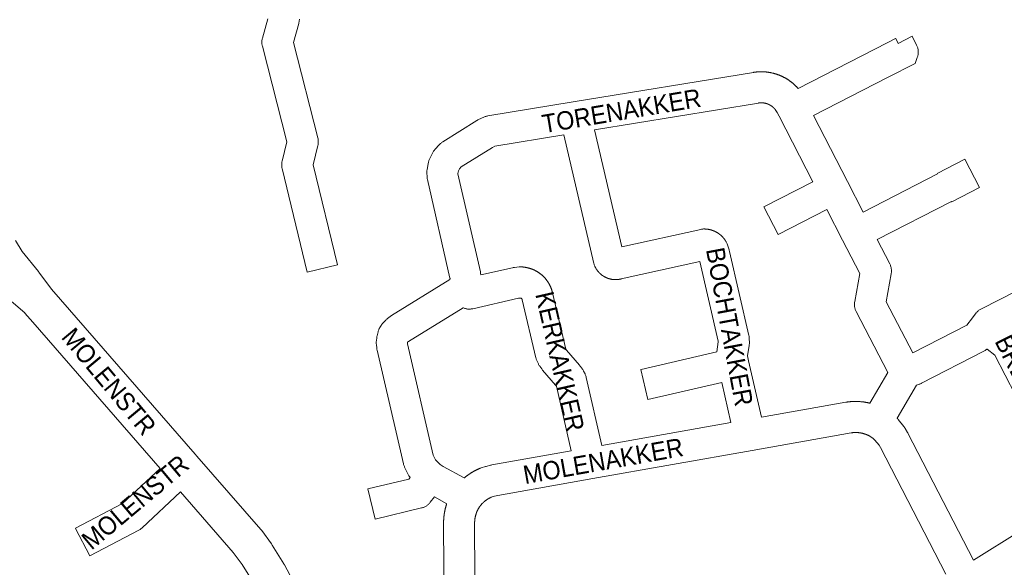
# Paper-space layout 'Layout1' of a CAD drawing. Header units: metres. Extents: x 123097 to 144122, y 392739 to 407589.
# Tile 468 of 510: x 138006 to 138419, y 400255 to 400485. Entities that reach past the tile are written whole.
import ezdxf
from ezdxf.enums import TextEntityAlignment as Align

# ---------------------------------------------------------------- set-up
doc = ezdxf.new("R2010")
doc.units = ezdxf.units.M
doc.header["$MEASUREMENT"] = 0
for name, color, linetype, lineweight in [('gs-anno-wegen algemeen tekst', 7, 'Continuous', 0), ('gs-knt-aanvullende hoofdweg', 7, 'Continuous', 0), ('gs-knt-wegen algemeen', 7, 'Continuous', 0)]:
    doc.layers.add(name, color=color, linetype=linetype, lineweight=lineweight)
doc.styles.add('Style-Arial', font='arial.ttf')

psp = doc.layouts.get("Layout1")

# ---------------------------------------------------------------- linework, layer by layer
at = {"layer": 'gs-knt-aanvullende hoofdweg', "color": 7, "linetype": 'Continuous', "flags": 128}
for points in [[(138065.226, 400296.611), (138011.831, 400357.906), (138011.791, 400357.953), (138008.535, 400361.754), (138008.531, 400361.758), (137973.038, 400391.837)], [(138004.524, 400392.11), (138007.423, 400387.534), (138014.212, 400379.144), (138014.39, 400378.916), (138019.696, 400371.814), (138079.926, 400302.603), (138080.647, 400301.774), (138107.431, 400271.028), (138107.636, 400270.782), (138107.83, 400270.529), (138111.92, 400264.936), (138112.082, 400264.706), (138112.235, 400264.47), (138117.155, 400256.561), (138117.279, 400256.354), (138117.396, 400256.143), (138119.598, 400252.037)], [(138112.605, 400230.625), (138111.759, 400232.348), (138111.645, 400232.591), (138111.539, 400232.839), (138108.133, 400241.248), (138106.285, 400245.081), (138104.274, 400248.832), (138099.63, 400256.297), (138095.895, 400261.403), (138073.784, 400286.787)]]:
    psp.add_lwpolyline(points, dxfattribs=at)
at = {"layer": 'gs-knt-wegen algemeen', "color": 7, "linetype": 'Continuous', "flags": 128}
for points in [[(138123.63, 400484.99), (138123.625, 400484.688), (138123.606, 400484.386), (138123.573, 400484.085), (138123.526, 400483.787), (138123.466, 400483.491), (138123.392, 400483.198), (138121.155, 400475.163), (138131.381, 400435.137), (138131.453, 400434.827), (138131.509, 400434.514), (138131.549, 400434.199), (138131.574, 400433.882), (138131.584, 400433.564), (138131.578, 400433.246), (138131.556, 400432.928), (138131.519, 400432.612), (138131.467, 400432.298), (138131.4, 400431.988), (138129.431, 400423.895), (138139.597, 400381.998, -0.3682893), (138139.59, 400381.987), (138126.955, 400378.922, -0.3682893), (138126.944, 400378.929), (138116.406, 400422.362), (138116.34, 400422.665), (138116.288, 400422.971), (138116.251, 400423.279), (138116.229, 400423.589), (138116.222, 400423.899), (138116.23, 400424.209), (138116.252, 400424.518), (138116.289, 400424.827), (138116.34, 400425.132), (138116.406, 400425.435), (138118.365, 400433.487), (138108.11, 400473.624), (138108.04, 400473.924), (138107.985, 400474.228), (138107.945, 400474.534), (138107.919, 400474.842), (138107.908, 400475.15), (138107.911, 400475.459), (138107.929, 400475.767), (138107.961, 400476.074), (138108.008, 400476.379), (138108.07, 400476.682), (138108.145, 400476.981), (138110.393, 400485.053)], [(138185.459, 400281.801), (138180.251, 400284.617), (138178.561, 400282.391), (138178.375, 400282.157), (138178.179, 400281.933), (138177.973, 400281.717), (138177.757, 400281.511), (138177.531, 400281.316), (138177.297, 400281.131), (138177.055, 400280.956), (138176.805, 400280.793), (138176.548, 400280.642), (138176.284, 400280.503), (138176.014, 400280.375), (138175.738, 400280.261), (138175.458, 400280.159), (138175.173, 400280.07), (138174.884, 400279.994), (138155.372, 400275.347, -0.368493), (138155.361, 400275.354), (138152.349, 400288.002, -0.3684928), (138152.356, 400288.013), (138169.6, 400292.12), (138170.099, 400292.777), (138169.906, 400293.043), (138169.745, 400293.274), (138169.594, 400293.511), (138169.454, 400293.755), (138169.324, 400294.005), (138167.799, 400297.106), (138167.674, 400297.377), (138167.561, 400297.653), (138167.461, 400297.933), (138167.374, 400298.218), (138167.3, 400298.507), (138156.232, 400346.192), (138156.178, 400346.444), (138156.135, 400346.698), (138156.102, 400346.953), (138155.924, 400348.575), (138155.898, 400348.867), (138155.886, 400349.161), (138155.887, 400349.455), (138155.902, 400349.748), (138155.929, 400350.041), (138156.09, 400351.418), (138156.128, 400351.692), (138156.178, 400351.964), (138156.239, 400352.234), (138156.646, 400353.87), (138156.72, 400354.144), (138156.807, 400354.414), (138156.905, 400354.68), (138157.014, 400354.942), (138157.135, 400355.199), (138157.267, 400355.451), (138157.41, 400355.696), (138157.913, 400356.518), (138158.063, 400356.752), (138158.223, 400356.979), (138158.393, 400357.2), (138158.572, 400357.413), (138158.76, 400357.618), (138159.882, 400358.792), (138160.096, 400359.006), (138160.32, 400359.21), (138160.554, 400359.403), (138161.709, 400360.315), (138161.91, 400360.468), (138162.117, 400360.612), (138162.329, 400360.749), (138186.721, 400375.774), (138186.837, 400376.169), (138186.801, 400376.425), (138177.34, 400417.76), (138177.28, 400418.051), (138177.234, 400418.344), (138177.201, 400418.639), (138177.182, 400418.935), (138177.122, 400420.348), (138177.116, 400420.624), (138177.122, 400420.901), (138177.14, 400421.177), (138177.169, 400421.452), (138177.21, 400421.725), (138177.687, 400424.504), (138177.746, 400424.806), (138177.819, 400425.104), (138177.906, 400425.398), (138178.007, 400425.688), (138178.122, 400425.973), (138178.25, 400426.252), (138179.484, 400428.787), (138179.625, 400429.06), (138179.778, 400429.326), (138179.944, 400429.584), (138180.122, 400429.834), (138180.311, 400430.076), (138180.512, 400430.308), (138182.405, 400432.398), (138182.612, 400432.616), (138182.828, 400432.824), (138183.054, 400433.022), (138183.289, 400433.21), (138183.533, 400433.386), (138183.784, 400433.551), (138198.07, 400442.465), (138198.313, 400442.609), (138198.562, 400442.743), (138198.817, 400442.866), (138201.08, 400443.897), (138201.342, 400444.01), (138201.609, 400444.111), (138201.881, 400444.2), (138202.156, 400444.277), (138202.434, 400444.342), (138202.714, 400444.395), (138238.488, 400450.326), (138238.506, 400450.329), (138314.083, 400462.648), (138314.246, 400462.674), (138314.408, 400462.698), (138314.57, 400462.722), (138314.73, 400462.743), (138314.893, 400462.764), (138315.055, 400462.783), (138315.218, 400462.801), (138315.38, 400462.817), (138315.543, 400462.833), (138315.706, 400462.847), (138315.869, 400462.86), (138316.031, 400462.871), (138316.194, 400462.881), (138316.358, 400462.89), (138316.521, 400462.898), (138316.683, 400462.904), (138316.847, 400462.909), (138317.011, 400462.912), (138317.175, 400462.915), (138317.337, 400462.916), (138317.501, 400462.916), (138317.664, 400462.914), (138317.828, 400462.911), (138317.99, 400462.907), (138318.154, 400462.902), (138318.318, 400462.895), (138318.481, 400462.887), (138318.643, 400462.877), (138318.806, 400462.867), (138318.97, 400462.855), (138319.133, 400462.842), (138319.294, 400462.827), (138319.458, 400462.811), (138319.62, 400462.794), (138319.783, 400462.776), (138319.944, 400462.756), (138320.107, 400462.735), (138320.269, 400462.713), (138320.431, 400462.689), (138320.591, 400462.664), (138320.753, 400462.638), (138320.914, 400462.61), (138321.075, 400462.582), (138321.235, 400462.552), (138321.396, 400462.521), (138321.556, 400462.488), (138321.716, 400462.454), (138321.875, 400462.419), (138322.034, 400462.383), (138322.194, 400462.345), (138322.353, 400462.306), (138322.51, 400462.266), (138322.668, 400462.224), (138322.826, 400462.182), (138322.984, 400462.138), (138323.14, 400462.093), (138323.297, 400462.046), (138323.454, 400461.998), (138323.61, 400461.949), (138323.764, 400461.899), (138323.92, 400461.848), (138324.075, 400461.795), (138324.229, 400461.741), (138324.382, 400461.686), (138324.536, 400461.63), (138324.689, 400461.572), (138324.842, 400461.513), (138324.993, 400461.454), (138325.144, 400461.392), (138325.296, 400461.33), (138325.447, 400461.266), (138325.596, 400461.202), (138325.745, 400461.136), (138325.895, 400461.068), (138326.043, 400461), (138326.19, 400460.931), (138326.338, 400460.86), (138326.485, 400460.788), (138326.631, 400460.715), (138326.776, 400460.641), (138326.917, 400460.567), (138326.921, 400460.565), (138326.925, 400460.563), (138327.066, 400460.489), (138327.21, 400460.411), (138327.352, 400460.333), (138327.495, 400460.252), (138327.637, 400460.171), (138327.778, 400460.089), (138327.918, 400460.006), (138328.058, 400459.921), (138328.198, 400459.835), (138328.337, 400459.749), (138328.473, 400459.662), (138328.611, 400459.572), (138328.747, 400459.482), (138328.883, 400459.391), (138329.017, 400459.3), (138329.152, 400459.206), (138329.286, 400459.112), (138329.419, 400459.016), (138329.55, 400458.921), (138329.681, 400458.823), (138329.812, 400458.724), (138329.942, 400458.624), (138330.069, 400458.525), (138330.198, 400458.423), (138330.325, 400458.32), (138330.452, 400458.216), (138330.577, 400458.113), (138330.701, 400458.007), (138330.826, 400457.9), (138330.949, 400457.792), (138331.07, 400457.684), (138331.192, 400457.575), (138331.312, 400457.464), (138331.432, 400457.352), (138331.55, 400457.241), (138331.668, 400457.127), (138331.785, 400457.013), (138331.901, 400456.897), (138332.015, 400456.782), (138332.13, 400456.665), (138332.243, 400456.546), (138332.355, 400456.427), (138332.466, 400456.309), (138332.576, 400456.188), (138332.686, 400456.066), (138332.795, 400455.943), (138332.896, 400455.827), (138370.161, 400475.042), (138373.757, 400476.897, -0.3690992), (138373.77, 400476.893), (138374.837, 400474.825), (138380.619, 400477.792, -0.3689891), (138380.631, 400477.788)], [(138380.631, 400477.788), (138382.533, 400474.083), (138382.672, 400473.796), (138382.796, 400473.502), (138382.906, 400473.203), (138383.001, 400472.898), (138383.081, 400472.589), (138383.146, 400472.277), (138383.195, 400471.962), (138383.229, 400471.644), (138383.248, 400471.326), (138383.25, 400471.007), (138383.237, 400470.688), (138383.209, 400470.37), (138383.165, 400470.054), (138383.105, 400469.74), (138383.03, 400469.43), (138382.94, 400469.124), (138382.836, 400468.823), (138381.912, 400466.424), (138381.91, 400466.421), (138381.907, 400466.419), (138370.341, 400460.483), (138370.338, 400460.482), (138370.335, 400460.482), (138339.356, 400444.509), (138353.501, 400416.946), (138360.094, 400404.099), (138391.238, 400420.126), (138391.157, 400420.283, -0.3690399), (138391.161, 400420.295), (138402.722, 400426.244, -0.3690454), (138402.734, 400426.24), (138408.864, 400414.328, -0.3690468), (138408.86, 400414.316), (138397.299, 400408.367, -0.3691285), (138397.287, 400408.371), (138397.195, 400408.549), (138366.039, 400392.516), (138371.278, 400382.306), (138371.41, 400382.033), (138371.529, 400381.755), (138371.635, 400381.471), (138371.728, 400381.182), (138371.808, 400380.889), (138371.873, 400380.593), (138371.925, 400380.295), (138371.963, 400379.994), (138371.986, 400379.692), (138371.996, 400379.389), (138371.991, 400379.086), (138371.973, 400378.783), (138371.94, 400378.482), (138371.893, 400378.182), (138369.775, 400366.398), (138380.899, 400345.007)], [(138304.612, 400315.797), (138300.795, 400332.544), (138269.856, 400325.439, -0.3688998), (138269.845, 400325.446), (138266.935, 400338.118, -0.3689001), (138266.942, 400338.129), (138298.702, 400345.422), (138299.365, 400349.626), (138299.356, 400349.974), (138291.681, 400383.416), (138258.659, 400376.046), (138258.558, 400376.02), (138258.456, 400375.996), (138258.353, 400375.972), (138258.252, 400375.95), (138258.149, 400375.929), (138258.046, 400375.908), (138257.943, 400375.889), (138257.84, 400375.872), (138257.737, 400375.855), (138257.633, 400375.839), (138257.529, 400375.825), (138257.426, 400375.812), (138257.321, 400375.8), (138257.217, 400375.789), (138257.112, 400375.779), (138257.009, 400375.77), (138256.904, 400375.762), (138256.799, 400375.756), (138256.694, 400375.751), (138256.591, 400375.747), (138256.486, 400375.744), (138256.381, 400375.742), (138256.276, 400375.741), (138256.172, 400375.742), (138256.067, 400375.743), (138255.962, 400375.746), (138255.857, 400375.75), (138255.753, 400375.755), (138255.648, 400375.761), (138255.544, 400375.768), (138255.439, 400375.777), (138255.335, 400375.786), (138255.231, 400375.797), (138255.127, 400375.809), (138255.022, 400375.822), (138254.919, 400375.836), (138254.816, 400375.852), (138254.712, 400375.868), (138254.608, 400375.886), (138254.506, 400375.904), (138254.403, 400375.924), (138254.3, 400375.946), (138254.198, 400375.968), (138254.096, 400375.991), (138253.994, 400376.015), (138253.892, 400376.041), (138253.791, 400376.067), (138253.69, 400376.095), (138253.589, 400376.124), (138253.489, 400376.154), (138253.388, 400376.185), (138253.29, 400376.217), (138253.19, 400376.25), (138253.091, 400376.284), (138252.992, 400376.32), (138252.895, 400376.356), (138252.796, 400376.393), (138252.699, 400376.432), (138252.602, 400376.472), (138252.506, 400376.512), (138252.41, 400376.554), (138252.314, 400376.597), (138252.218, 400376.641), (138252.125, 400376.686), (138252.03, 400376.732), (138251.936, 400376.779), (138251.843, 400376.827), (138251.751, 400376.875), (138251.659, 400376.926), (138251.567, 400376.977), (138251.476, 400377.029), (138251.386, 400377.082), (138251.296, 400377.136), (138251.207, 400377.191), (138251.118, 400377.247), (138251.031, 400377.303), (138250.944, 400377.361), (138250.857, 400377.421), (138250.771, 400377.48), (138250.686, 400377.541), (138250.601, 400377.603), (138250.517, 400377.665), (138250.433, 400377.729), (138250.351, 400377.793), (138250.269, 400377.858), (138250.188, 400377.925), (138250.107, 400377.992), (138250.028, 400378.06), (138249.949, 400378.128), (138249.871, 400378.198), (138249.793, 400378.269), (138249.717, 400378.34), (138249.641, 400378.412), (138249.566, 400378.486), (138249.492, 400378.56), (138249.419, 400378.634), (138249.346, 400378.71), (138249.274, 400378.786), (138249.203, 400378.863), (138249.133, 400378.941), (138249.064, 400379.019), (138248.995, 400379.099), (138248.928, 400379.179), (138248.862, 400379.259), (138248.796, 400379.341), (138248.731, 400379.424), (138248.667, 400379.507), (138248.604, 400379.59), (138248.542, 400379.675), (138248.481, 400379.76), (138248.42, 400379.846), (138248.362, 400379.931), (138248.303, 400380.019), (138248.246, 400380.107), (138248.189, 400380.195), (138248.134, 400380.283), (138248.08, 400380.373), (138248.026, 400380.463), (138247.974, 400380.554), (138247.923, 400380.645), (138247.872, 400380.737), (138247.822, 400380.829), (138247.774, 400380.922), (138247.727, 400381.015), (138247.68, 400381.109), (138247.635, 400381.204), (138247.591, 400381.299), (138247.548, 400381.394), (138247.427, 400381.681), (138247.321, 400381.974), (138247.229, 400382.272), (138247.151, 400382.573), (138234.597, 400436.483)], [(138324.418, 400394.688, -0.3690157), (138324.406, 400394.692), (138318.464, 400406.257, -0.3690139), (138318.468, 400406.269), (138338.946, 400416.791)], [(138035.715, 400259.933, -0.3694099), (138035.703, 400259.937), (138029.676, 400271.457, -0.3694099), (138029.679, 400271.47), (138049.475, 400281.827), (138065.226, 400296.611)]]:
    psp.add_lwpolyline(points, format="xyb", dxfattribs=at)
for points in [[(138338.946, 400416.791), (138324.831, 400444.297), (138323.997, 400445.858), (138323.229, 400447.093), (138323.19, 400447.141), (138323.151, 400447.189), (138323.111, 400447.237), (138323.071, 400447.283), (138323.031, 400447.33), (138322.99, 400447.377), (138322.948, 400447.423), (138322.907, 400447.468), (138322.865, 400447.514), (138322.823, 400447.559), (138322.78, 400447.604), (138322.737, 400447.648), (138322.694, 400447.692), (138322.65, 400447.736), (138322.605, 400447.779), (138322.561, 400447.822), (138322.516, 400447.864), (138322.471, 400447.906), (138322.425, 400447.948), (138322.38, 400447.989), (138322.333, 400448.03), (138322.286, 400448.071), (138322.239, 400448.112), (138322.192, 400448.151), (138322.145, 400448.191), (138322.097, 400448.23), (138322.048, 400448.269), (138322, 400448.307), (138321.951, 400448.345), (138321.902, 400448.382), (138321.852, 400448.419), (138321.803, 400448.456), (138321.753, 400448.492), (138321.702, 400448.528), (138321.651, 400448.563), (138321.601, 400448.598), (138321.549, 400448.633), (138321.498, 400448.667), (138321.446, 400448.701), (138321.394, 400448.734), (138321.342, 400448.767), (138321.289, 400448.799), (138321.236, 400448.831), (138321.183, 400448.863), (138321.13, 400448.894), (138321.076, 400448.925), (138321.022, 400448.955), (138320.968, 400448.985), (138320.913, 400449.014), (138320.859, 400449.043), (138320.804, 400449.071), (138320.749, 400449.099), (138320.693, 400449.127), (138320.638, 400449.154), (138320.582, 400449.181), (138320.526, 400449.207), (138320.47, 400449.232), (138320.413, 400449.258), (138320.356, 400449.282), (138320.3, 400449.306), (138320.243, 400449.33), (138320.185, 400449.354), (138320.128, 400449.377), (138320.071, 400449.399), (138320.013, 400449.421), (138319.954, 400449.442), (138319.896, 400449.463), (138319.838, 400449.484), (138319.78, 400449.504), (138319.721, 400449.523), (138319.662, 400449.542), (138319.603, 400449.561), (138319.544, 400449.579), (138319.485, 400449.596), (138319.425, 400449.613), (138319.366, 400449.63), (138319.306, 400449.646), (138319.246, 400449.662), (138319.186, 400449.677), (138319.126, 400449.691), (138319.066, 400449.705), (138319.006, 400449.719), (138318.945, 400449.732), (138318.885, 400449.745), (138318.824, 400449.757), (138318.763, 400449.768), (138318.702, 400449.78), (138318.642, 400449.79), (138318.581, 400449.8), (138318.519, 400449.81), (138318.458, 400449.819), (138318.397, 400449.828), (138318.336, 400449.836), (138318.275, 400449.843), (138318.213, 400449.85), (138318.152, 400449.857), (138318.09, 400449.863), (138318.029, 400449.869), (138317.967, 400449.874), (138317.906, 400449.878), (138317.844, 400449.882), (138317.782, 400449.886), (138317.72, 400449.889), (138317.659, 400449.891), (138317.597, 400449.893), (138317.535, 400449.895), (138317.473, 400449.896), (138317.411, 400449.896), (138317.349, 400449.896), (138317.287, 400449.895), (138317.226, 400449.894), (138317.164, 400449.893), (138317.102, 400449.891), (138317.04, 400449.888), (138316.978, 400449.885), (138316.917, 400449.881), (138316.855, 400449.877), (138316.793, 400449.872), (138316.732, 400449.867), (138316.671, 400449.862), (138316.609, 400449.855), (138316.547, 400449.849), (138316.486, 400449.842), (138316.425, 400449.834), (138316.364, 400449.826), (138316.302, 400449.817), (138316.241, 400449.808), (138316.178, 400449.798), (138247.472, 400438.599)], [(138247.472, 400438.599), (138258.919, 400389.444), (138291.998, 400396.827), (138292.278, 400396.883), (138292.56, 400396.927), (138292.845, 400396.958), (138293.13, 400396.977), (138293.415, 400396.983), (138293.5, 400396.983), (138293.584, 400396.982), (138293.667, 400396.98), (138293.75, 400396.978), (138293.833, 400396.975), (138293.917, 400396.971), (138294, 400396.967), (138294.083, 400396.962), (138294.166, 400396.956), (138294.249, 400396.95), (138294.332, 400396.943), (138294.415, 400396.936), (138294.498, 400396.928), (138294.581, 400396.919), (138294.664, 400396.909), (138294.746, 400396.899), (138294.829, 400396.889), (138294.912, 400396.877), (138294.994, 400396.865), (138295.076, 400396.852), (138295.159, 400396.839), (138295.241, 400396.825), (138295.323, 400396.81), (138295.404, 400396.795), (138295.486, 400396.779), (138295.568, 400396.762), (138295.65, 400396.745), (138295.731, 400396.728), (138295.812, 400396.709), (138295.894, 400396.69), (138295.975, 400396.67), (138296.055, 400396.65), (138296.136, 400396.629), (138296.216, 400396.607), (138296.297, 400396.585), (138296.376, 400396.562), (138296.456, 400396.538), (138296.536, 400396.514), (138296.616, 400396.489), (138296.695, 400396.464), (138296.774, 400396.438), (138296.853, 400396.411), (138296.932, 400396.384), (138297.01, 400396.356), (138297.089, 400396.327), (138297.167, 400396.298), (138297.245, 400396.268), (138297.322, 400396.238), (138297.399, 400396.207), (138297.477, 400396.175), (138297.554, 400396.143), (138297.63, 400396.111), (138297.706, 400396.077), (138297.783, 400396.043), (138297.859, 400396.008), (138297.934, 400395.974), (138298.009, 400395.938), (138298.084, 400395.901), (138298.159, 400395.864), (138298.233, 400395.827), (138298.307, 400395.789), (138298.381, 400395.75), (138298.455, 400395.711), (138298.528, 400395.671), (138298.601, 400395.631), (138298.673, 400395.589), (138298.746, 400395.548), (138298.817, 400395.506), (138298.889, 400395.463), (138298.96, 400395.42), (138299.031, 400395.376), (138299.101, 400395.332), (138299.172, 400395.287), (138299.242, 400395.241), (138299.311, 400395.195), (138299.38, 400395.149), (138299.449, 400395.102), (138299.517, 400395.054), (138299.585, 400395.006), (138299.652, 400394.957), (138299.72, 400394.908), (138299.787, 400394.858), (138299.853, 400394.808), (138299.919, 400394.757), (138299.985, 400394.706), (138300.05, 400394.654), (138300.115, 400394.601), (138300.179, 400394.549), (138300.243, 400394.495), (138300.307, 400394.441), (138300.37, 400394.387), (138300.433, 400394.333), (138300.495, 400394.277), (138300.557, 400394.221), (138300.619, 400394.165), (138300.679, 400394.108), (138300.74, 400394.051), (138300.8, 400393.993), (138300.86, 400393.935), (138300.919, 400393.876), (138300.977, 400393.817), (138301.036, 400393.757), (138301.094, 400393.697), (138301.15, 400393.637), (138301.208, 400393.576), (138301.264, 400393.514), (138301.32, 400393.452), (138301.375, 400393.391), (138301.43, 400393.328), (138301.484, 400393.264), (138301.538, 400393.201), (138301.591, 400393.137), (138301.644, 400393.073), (138301.697, 400393.008), (138301.749, 400392.942), (138301.8, 400392.877), (138301.851, 400392.811), (138301.901, 400392.744), (138301.951, 400392.677), (138302, 400392.611), (138302.049, 400392.543), (138302.097, 400392.475), (138302.145, 400392.406), (138302.192, 400392.338), (138302.238, 400392.269), (138302.285, 400392.199), (138302.33, 400392.129), (138302.375, 400392.059), (138302.53, 400391.802), (138302.673, 400391.537), (138302.804, 400391.266), (138302.923, 400390.989), (138303.028, 400390.708), (138303.905, 400388.184), (138303.979, 400387.96), (138304.044, 400387.733), (138304.101, 400387.503), (138312.191, 400352.254), (138312.244, 400352.001), (138312.287, 400351.746), (138312.319, 400351.489), (138312.342, 400351.232), (138312.354, 400350.974), (138312.397, 400349.378), (138312.398, 400349.08), (138312.385, 400348.782), (138312.359, 400348.484), (138312.319, 400348.189), (138311.625, 400343.787), (138312.053, 400341.737), (138317.448, 400318.069)], [(138234.597, 400436.483), (138205.694, 400431.692), (138204.602, 400431.194), (138191.446, 400422.985), (138190.784, 400422.255), (138190.362, 400421.388), (138190.16, 400420.207), (138190.165, 400420.084), (138199.556, 400379.056), (138199.613, 400378.782), (138199.657, 400378.505), (138199.77, 400377.698)], [(138344.891, 400405.207), (138324.418, 400394.688)], [(138362.975, 400323.94), (138370.486, 400336.813), (138357.199, 400362.36), (138357.065, 400362.635), (138356.943, 400362.915), (138356.835, 400363.201), (138356.74, 400363.492), (138356.659, 400363.786), (138356.592, 400364.085), (138356.539, 400364.386), (138356.5, 400364.689), (138356.476, 400364.993), (138356.465, 400365.299), (138356.47, 400365.605), (138356.488, 400365.91), (138356.521, 400366.214), (138356.568, 400366.516), (138358.689, 400378.32), (138351.486, 400392.357), (138344.891, 400405.207)], [(138380.899, 400345.007), (138403.56, 400356.69), (138405.96, 400359.739), (138407.575, 400361.791), (138407.775, 400362.033), (138407.987, 400362.265), (138408.209, 400362.487), (138408.442, 400362.697), (138408.685, 400362.896), (138408.937, 400363.084), (138409.198, 400363.259), (138409.467, 400363.42), (138409.743, 400363.569), (138484.148, 400401.355)], [(138199.77, 400377.698), (138213.028, 400380.745), (138213.309, 400380.803), (138213.592, 400380.848), (138213.876, 400380.881), (138215.842, 400381.066), (138216.127, 400381.087), (138216.413, 400381.095), (138216.698, 400381.09), (138216.841, 400381.084), (138216.985, 400381.076), (138217.128, 400381.067), (138217.269, 400381.057), (138217.412, 400381.045), (138217.554, 400381.032), (138217.697, 400381.017), (138217.838, 400381.001), (138217.98, 400380.983), (138218.122, 400380.963), (138218.264, 400380.943), (138218.404, 400380.921), (138218.545, 400380.897), (138218.686, 400380.872), (138218.827, 400380.846), (138218.966, 400380.818), (138219.106, 400380.789), (138219.246, 400380.758), (138219.386, 400380.726), (138219.524, 400380.692), (138219.663, 400380.657), (138219.801, 400380.621), (138219.94, 400380.583), (138220.076, 400380.544), (138220.213, 400380.504), (138220.35, 400380.461), (138220.487, 400380.418), (138220.622, 400380.374), (138220.757, 400380.327), (138220.892, 400380.28), (138221.027, 400380.231), (138221.16, 400380.181), (138221.293, 400380.129), (138221.427, 400380.076), (138221.559, 400380.021), (138221.69, 400379.966), (138221.821, 400379.909), (138221.952, 400379.851), (138222.082, 400379.791), (138222.21, 400379.73), (138222.339, 400379.668), (138222.468, 400379.604), (138222.595, 400379.539), (138222.721, 400379.473), (138222.847, 400379.405), (138222.973, 400379.337), (138223.098, 400379.266), (138223.221, 400379.195), (138223.344, 400379.123), (138223.467, 400379.049), (138223.589, 400378.973), (138223.709, 400378.898), (138223.829, 400378.82), (138223.949, 400378.741), (138224.067, 400378.661), (138224.184, 400378.58), (138224.301, 400378.498), (138224.417, 400378.414), (138224.533, 400378.329), (138224.646, 400378.244), (138224.76, 400378.156), (138224.872, 400378.068), (138224.984, 400377.978), (138225.094, 400377.888), (138225.204, 400377.796), (138225.313, 400377.703), (138225.421, 400377.609), (138225.527, 400377.515), (138225.633, 400377.419), (138225.738, 400377.322), (138225.842, 400377.223), (138225.944, 400377.125), (138226.046, 400377.024), (138226.148, 400376.922)], [(138226.148, 400376.922), (138226.248, 400376.82), (138226.346, 400376.717), (138226.443, 400376.613), (138226.54, 400376.507), (138226.636, 400376.4), (138226.73, 400376.294), (138226.823, 400376.185), (138226.916, 400376.076), (138227.007, 400375.966), (138227.096, 400375.855), (138227.185, 400375.743), (138227.273, 400375.63), (138227.36, 400375.516), (138227.445, 400375.402), (138227.529, 400375.286), (138227.612, 400375.17), (138227.695, 400375.052), (138227.774, 400374.935), (138227.854, 400374.816), (138227.932, 400374.696), (138228.01, 400374.575), (138228.085, 400374.455), (138228.159, 400374.333), (138228.233, 400374.21), (138228.305, 400374.086), (138228.375, 400373.963), (138228.445, 400373.838), (138228.513, 400373.712), (138228.58, 400373.585), (138228.645, 400373.459), (138228.71, 400373.331), (138228.773, 400373.202), (138228.835, 400373.073), (138228.895, 400372.944), (138228.954, 400372.814), (138229.012, 400372.683), (138229.068, 400372.551), (138229.123, 400372.42), (138229.177, 400372.288), (138229.229, 400372.154), (138229.28, 400372.02), (138229.329, 400371.887), (138229.378, 400371.752), (138229.425, 400371.617), (138229.47, 400371.481), (138229.514, 400371.346), (138229.557, 400371.21), (138229.598, 400371.072), (138229.638, 400370.935), (138229.677, 400370.798), (138229.714, 400370.66), (138229.749, 400370.521), (138229.784, 400370.382), (138229.816, 400370.244), (138235.344, 400346.607), (138235.68, 400346.141), (138241.162, 400339.813), (138241.344, 400339.594), (138241.516, 400339.366), (138242.329, 400338.242), (138242.482, 400338.022), (138242.625, 400337.795), (138242.759, 400337.562), (138242.884, 400337.324), (138243.447, 400336.191), (138243.576, 400335.915), (138243.693, 400335.632), (138243.795, 400335.345), (138243.885, 400335.053), (138243.96, 400334.757), (138250.541, 400306.227)], [(138237.704, 400303.955), (138231.45, 400331.067), (138231.133, 400331.504), (138225.648, 400337.837), (138225.463, 400338.061), (138225.287, 400338.293), (138224.449, 400339.456), (138224.293, 400339.683), (138224.146, 400339.916), (138224.01, 400340.156), (138223.884, 400340.4), (138223.329, 400341.534), (138223.206, 400341.801), (138223.095, 400342.072), (138222.996, 400342.349), (138222.91, 400342.629), (138222.837, 400342.913), (138217.136, 400367.289), (138217.13, 400367.314), (138217.122, 400367.347), (138217.113, 400367.379), (138217.103, 400367.41), (138217.092, 400367.441), (138217.08, 400367.472), (138217.066, 400367.503), (138217.052, 400367.533), (138217.037, 400367.562), (138217.021, 400367.591), (138217.003, 400367.619), (138216.985, 400367.647), (138216.966, 400367.674), (138216.946, 400367.701), (138216.925, 400367.727), (138216.904, 400367.752), (138216.881, 400367.776), (138216.858, 400367.8), (138216.834, 400367.822), (138216.809, 400367.844), (138216.783, 400367.865), (138216.757, 400367.886), (138216.73, 400367.905), (138216.702, 400367.923), (138216.674, 400367.941), (138216.645, 400367.957), (138216.616, 400367.973), (138216.586, 400367.988), (138216.556, 400368.001), (138216.525, 400368.014), (138216.494, 400368.025), (138216.463, 400368.035), (138216.432, 400368.044), (138215.524, 400367.959), (138196.348, 400363.552), (138196.047, 400363.491), (138195.743, 400363.443), (138195.437, 400363.41), (138195.129, 400363.391), (138194.822, 400363.387), (138194.514, 400363.398), (138194.208, 400363.423), (138193.902, 400363.462), (138193.6, 400363.516), (138193.3, 400363.584), (138193.003, 400363.666), (138192.711, 400363.763), (138192.423, 400363.872), (138192.307, 400363.923)], [(138192.307, 400363.923), (138169.48, 400349.862), (138168.98, 400349.467), (138168.969, 400349.456), (138168.947, 400349.262), (138169.002, 400348.759), (138179.813, 400302.18), (138180.759, 400300.257), (138181.122, 400299.759), (138182.653, 400298.268), (138183.974, 400297.406), (138192.81, 400292.628)], [(138412.075, 400346.642), (138412.063, 400346.631), (138411.824, 400346.434), (138411.576, 400346.249), (138411.32, 400346.075), (138411.056, 400345.914), (138410.784, 400345.766), (138384.643, 400332.289), (138384.397, 400332.168), (138384.145, 400332.058), (138383.89, 400331.959), (138383.63, 400331.87), (138382.459, 400331.498)], [(138445.632, 400285.359), (138415.329, 400344.081), (138412.075, 400346.642)], [(138382.459, 400331.498), (138374.353, 400317.605)], [(138317.448, 400318.069), (138352.828, 400324.331), (138352.939, 400324.35), (138353.096, 400324.374), (138353.252, 400324.398), (138353.409, 400324.42), (138353.565, 400324.442), (138353.722, 400324.462), (138353.878, 400324.482), (138354.036, 400324.5), (138354.193, 400324.518), (138354.35, 400324.534), (138354.507, 400324.55), (138354.665, 400324.565), (138354.822, 400324.578), (138354.98, 400324.591), (138355.137, 400324.603), (138355.295, 400324.613), (138355.453, 400324.623), (138355.611, 400324.632), (138355.769, 400324.64), (138355.927, 400324.646), (138356.084, 400324.652), (138356.243, 400324.657), (138356.4, 400324.661), (138356.559, 400324.664), (138356.717, 400324.666), (138356.875, 400324.666), (138357.033, 400324.666), (138357.191, 400324.665), (138357.349, 400324.663), (138357.508, 400324.66), (138357.665, 400324.656), (138357.824, 400324.651), (138357.981, 400324.645), (138358.139, 400324.638), (138358.297, 400324.63), (138358.455, 400324.621), (138358.613, 400324.611), (138358.771, 400324.601), (138358.928, 400324.589), (138359.086, 400324.576), (138359.243, 400324.562), (138359.401, 400324.547), (138359.558, 400324.531), (138359.715, 400324.515), (138359.872, 400324.497), (138360.029, 400324.478), (138360.186, 400324.459), (138360.343, 400324.438), (138360.499, 400324.416), (138360.656, 400324.394), (138360.812, 400324.37), (138360.968, 400324.345), (138361.124, 400324.32), (138361.28, 400324.293), (138361.436, 400324.266), (138361.592, 400324.238), (138361.746, 400324.208), (138361.902, 400324.178), (138362.057, 400324.146), (138362.212, 400324.114), (138362.366, 400324.081), (138362.521, 400324.047), (138362.674, 400324.012), (138362.829, 400323.975), (138362.975, 400323.94)], [(138374.353, 400317.605), (138374.442, 400317.515), (138374.617, 400317.327), (138374.783, 400317.131), (138377.183, 400314.202), (138377.343, 400313.999), (138377.495, 400313.79), (138377.638, 400313.575), (138377.772, 400313.355), (138378.727, 400311.717), (138378.811, 400311.569), (138378.891, 400311.419), (138406.372, 400258.054)], [(138250.541, 400306.227), (138304.612, 400315.797)], [(138394.741, 400252.201), (138367.393, 400305.306), (138366.785, 400306.35), (138365.039, 400308.481), (138364.339, 400309.103), (138362.518, 400310.323), (138362.41, 400310.376), (138362.302, 400310.429), (138362.193, 400310.48), (138362.084, 400310.53), (138361.974, 400310.58), (138361.864, 400310.628), (138361.754, 400310.675), (138361.643, 400310.721), (138361.531, 400310.766), (138361.419, 400310.81), (138361.307, 400310.853), (138361.194, 400310.895), (138361.081, 400310.936), (138360.967, 400310.975), (138360.853, 400311.014), (138360.739, 400311.051), (138360.624, 400311.087), (138360.51, 400311.122), (138360.394, 400311.156), (138360.279, 400311.189), (138360.162, 400311.221), (138360.046, 400311.252), (138359.929, 400311.281), (138359.813, 400311.309), (138359.695, 400311.337), (138359.578, 400311.363), (138359.46, 400311.388), (138359.343, 400311.412), (138359.224, 400311.434), (138359.106, 400311.456), (138358.988, 400311.476), (138358.869, 400311.496), (138358.75, 400311.514), (138358.631, 400311.531), (138358.512, 400311.547), (138358.393, 400311.561), (138358.273, 400311.575), (138358.154, 400311.587), (138358.034, 400311.598), (138357.914, 400311.608), (138357.794, 400311.617), (138357.674, 400311.625), (138357.554, 400311.631), (138357.434, 400311.637), (138357.313, 400311.641), (138357.193, 400311.644), (138357.073, 400311.646), (138356.953, 400311.647), (138356.832, 400311.646), (138356.712, 400311.645), (138356.592, 400311.642), (138356.472, 400311.638), (138356.352, 400311.633), (138356.232, 400311.626), (138356.111, 400311.619), (138355.992, 400311.61), (138355.872, 400311.601), (138355.752, 400311.59), (138355.632, 400311.578), (138355.513, 400311.564), (138355.393, 400311.55), (138355.274, 400311.534), (138355.155, 400311.518), (138355.037, 400311.5), (138313.613, 400304.168), (138246.723, 400292.329), (138206.912, 400285.282), (138205.427, 400284.889), (138204.099, 400284.472), (138204.012, 400284.434), (138203.925, 400284.395), (138203.838, 400284.356), (138203.751, 400284.316), (138203.665, 400284.274), (138203.579, 400284.233), (138203.494, 400284.19), (138203.409, 400284.147), (138203.324, 400284.103), (138203.239, 400284.059), (138203.155, 400284.013), (138203.072, 400283.968), (138202.988, 400283.921), (138202.905, 400283.874), (138202.823, 400283.825), (138202.741, 400283.777), (138202.659, 400283.727), (138202.578, 400283.677), (138202.497, 400283.626), (138202.417, 400283.575), (138202.336, 400283.523), (138202.257, 400283.47), (138202.178, 400283.417), (138202.099, 400283.363), (138202.021, 400283.308), (138201.943, 400283.253), (138201.865, 400283.197), (138201.789, 400283.14), (138201.712, 400283.083), (138201.636, 400283.025), (138201.561, 400282.966), (138201.486, 400282.907), (138201.411, 400282.847), (138201.338, 400282.787), (138201.264, 400282.726), (138201.191, 400282.664), (138201.119, 400282.602), (138201.047, 400282.539), (138200.976, 400282.476), (138200.905, 400282.412), (138200.834, 400282.347), (138200.765, 400282.282), (138200.695, 400282.216), (138200.627, 400282.15), (138200.559, 400282.083), (138200.491, 400282.016), (138200.424, 400281.948), (138200.358, 400281.879), (138200.292, 400281.81), (138200.227, 400281.74), (138200.162, 400281.67), (138200.098, 400281.599), (138200.034, 400281.528), (138199.971, 400281.456), (138199.909, 400281.384), (138199.847, 400281.311), (138199.786, 400281.238), (138199.726, 400281.164), (138199.666, 400281.09), (138199.606, 400281.015), (138199.548, 400280.939), (138199.49, 400280.864), (138199.432, 400280.787), (138199.376, 400280.711), (138199.309, 400280.617), (138199.244, 400280.523), (138199.179, 400280.427), (138199.116, 400280.332), (138199.053, 400280.236), (138198.991, 400280.139), (138198.93, 400280.041), (138198.871, 400279.944), (138198.812, 400279.845), (138198.754, 400279.746), (138198.697, 400279.646), (138198.641, 400279.546), (138198.586, 400279.445), (138198.532, 400279.344), (138198.48, 400279.245), (138198.479, 400279.242), (138198.476, 400279.238), (138198.426, 400279.14), (138198.375, 400279.037), (138198.325, 400278.933), (138198.276, 400278.829), (138198.228, 400278.725), (138198.181, 400278.62), (138198.135, 400278.516), (138198.089, 400278.41), (138198.045, 400278.304), (138198.002, 400278.197), (138197.96, 400278.091), (138197.919, 400277.983), (138197.879, 400277.876), (138197.84, 400277.767), (138197.803, 400277.659), (138197.766, 400277.55), (138197.73, 400277.441), (138197.695, 400277.332), (138197.662, 400277.222), (138197.629, 400277.112), (138197.598, 400277.002), (138197.567, 400276.891), (138197.538, 400276.78), (138197.509, 400276.668), (138197.482, 400276.557), (138197.456, 400276.445), (138197.431, 400276.333), (138197.407, 400276.221), (138197.384, 400276.108), (138197.362, 400275.995), (138197.341, 400275.883), (138197.321, 400275.769), (138197.303, 400275.656), (138197.285, 400275.542), (138197.269, 400275.429), (138197.254, 400275.315), (138197.239, 400275.201), (138197.226, 400275.087), (138197.214, 400274.973), (138197.203, 400274.858), (138197.194, 400274.744), (138197.185, 400274.629), (138197.177, 400274.515), (138197.171, 400274.4), (138197.165, 400274.286), (138197.161, 400274.171), (138197.158, 400274.056), (138197.156, 400273.941), (138197.155, 400273.827), (138197.418, 400228.412)], [(138192.81, 400292.628), (138192.897, 400292.702), (138192.99, 400292.779), (138193.084, 400292.857), (138193.178, 400292.933), (138193.272, 400293.01), (138193.367, 400293.085), (138193.462, 400293.161), (138193.557, 400293.235), (138193.653, 400293.31), (138193.749, 400293.384), (138193.845, 400293.457), (138193.942, 400293.53), (138194.04, 400293.603), (138194.137, 400293.675), (138194.235, 400293.746), (138194.333, 400293.817), (138194.432, 400293.888), (138194.531, 400293.958), (138194.63, 400294.028), (138194.73, 400294.097), (138194.83, 400294.165), (138194.93, 400294.233), (138195.031, 400294.301), (138195.131, 400294.368), (138195.233, 400294.435), (138195.334, 400294.501), (138195.437, 400294.566), (138195.539, 400294.631), (138195.642, 400294.696), (138195.744, 400294.76), (138195.848, 400294.824), (138195.951, 400294.887), (138196.055, 400294.949), (138196.159, 400295.011), (138196.264, 400295.073), (138196.368, 400295.134), (138196.474, 400295.194), (138196.579, 400295.254), (138196.685, 400295.314), (138196.791, 400295.372), (138196.897, 400295.431), (138197.004, 400295.489), (138197.111, 400295.546), (138197.218, 400295.603), (138197.325, 400295.659), (138197.433, 400295.715), (138197.541, 400295.77), (138197.649, 400295.825), (138197.758, 400295.879), (138197.866, 400295.932), (138197.975, 400295.986), (138198.084, 400296.038), (138198.194, 400296.09), (138198.304, 400296.141), (138198.414, 400296.192), (138198.524, 400296.243), (138198.635, 400296.293), (138198.745, 400296.342), (138198.857, 400296.391), (138198.968, 400296.439), (138199.08, 400296.486), (138199.191, 400296.533), (138199.303, 400296.58), (138199.415, 400296.626), (138199.665, 400296.721), (138199.919, 400296.807), (138201.671, 400297.356), (138201.95, 400297.437), (138203.84, 400297.938), (138204.105, 400298.002), (138204.373, 400298.055), (138237.704, 400303.955)], [(138073.784, 400286.787), (138057.736, 400271.724), (138057.517, 400271.527), (138057.289, 400271.341), (138057.052, 400271.165), (138056.808, 400270.999), (138056.557, 400270.845), (138056.299, 400270.703), (138035.715, 400259.933)], [(138406.372, 400258.054), (138426.177, 400270.35), (138439.292, 400280.138), (138445.632, 400285.359)], [(138184.466, 400216.609), (138184.135, 400273.778), (138184.135, 400273.827), (138184.136, 400273.954), (138184.137, 400274.081), (138184.139, 400274.208), (138184.141, 400274.335), (138184.144, 400274.462), (138184.148, 400274.589), (138184.152, 400274.716), (138184.157, 400274.843), (138184.163, 400274.97), (138184.17, 400275.096), (138184.177, 400275.223), (138184.184, 400275.35), (138184.192, 400275.477), (138184.201, 400275.603), (138184.211, 400275.73), (138184.221, 400275.857), (138184.232, 400275.983), (138184.244, 400276.11), (138184.256, 400276.236), (138184.269, 400276.362), (138184.282, 400276.489), (138184.296, 400276.615), (138184.311, 400276.741), (138184.326, 400276.867), (138184.342, 400276.993), (138184.359, 400277.119), (138184.376, 400277.245), (138184.394, 400277.37), (138184.413, 400277.496), (138184.432, 400277.621), (138184.452, 400277.747), (138184.472, 400277.872), (138184.493, 400277.998), (138184.515, 400278.123), (138184.538, 400278.248), (138184.561, 400278.372), (138184.584, 400278.498), (138184.609, 400278.622), (138184.634, 400278.747), (138184.659, 400278.871), (138184.686, 400278.995), (138184.712, 400279.119), (138184.74, 400279.243), (138184.768, 400279.367), (138184.797, 400279.491), (138184.826, 400279.614), (138184.856, 400279.738), (138184.887, 400279.861), (138184.918, 400279.984), (138184.95, 400280.107), (138184.982, 400280.23), (138185.015, 400280.352), (138185.049, 400280.475), (138185.084, 400280.597), (138185.119, 400280.719), (138185.154, 400280.841), (138185.191, 400280.963), (138185.227, 400281.084), (138185.265, 400281.206), (138185.303, 400281.327), (138185.342, 400281.448), (138185.381, 400281.568), (138185.421, 400281.689), (138185.459, 400281.801)]]:
    psp.add_lwpolyline(points, dxfattribs=at)

# ---------------------------------------------------------------- texts
at = {"layer": 'gs-anno-wegen algemeen tekst', "color": 7, "style": 'Style-Arial', "width": 0.909091}
for s, rotation, p in [('TORENAKKER', 9.5735, (138258.745, 400446.522)), ('BOCHTAKKER', 280.5509, (138304.114, 400355.97)), ('KERKAKKER', 282.84405, (138232.951, 400341.388)), ('MOLENSTR', 309.80036, (138043.778, 400333.04)), ('BREMAKKER', 296.7803, (138432.364, 400324.268)), ('MOLENAKKER', 10.1075, (138251.059, 400299.721)), ('MOLENSTR', 40.01981, (138054.777, 400282.472))]:
    psp.add_text(s, height=7.7, rotation=rotation, dxfattribs=at).set_placement(p, align=Align.MIDDLE_CENTER)

doc.saveas('drawing.dxf')
